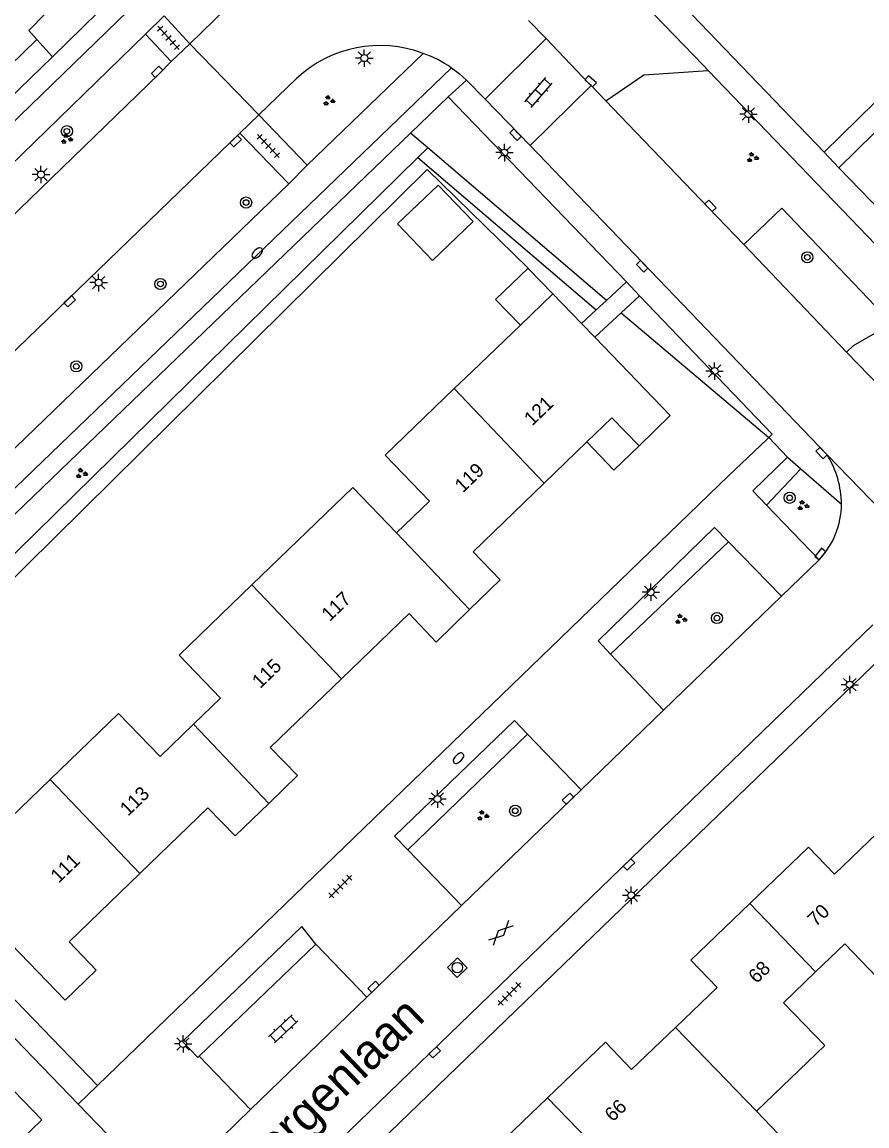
# Model space of a CAD drawing. Extents: x 137999 to 141000, y 397500 to 400501.
# Drawn here: x 138651.1 to 138711.5, y 399634 to 399712.9 of the extents above; entities that cross this region are included whole.
import ezdxf

# ---------------------------------------------------------------- set-up
doc = ezdxf.new("R2010")
doc.units = 0
for name, color, linetype in [('gg-afsc-erfafscheiding', 7, 'Continuous'), ('gg-afsc-hekwerk', 7, 'Continuous'), ('gg-anno-huisnummerreeks BGT', 7, 'Continuous'), ('gg-anno-openbare ruimte label', 7, 'Continuous'), ('gg-bbg-gedigitaliseerde bebouwing', 7, 'Continuous'), ('gg-bbg-hoofdgebouw', 7, 'Continuous'), ('gg-bbg-luifel en loopbrug', 7, 'Continuous'), ('gg-bbg-tussenscheiding', 7, 'Continuous'), ('gg-knt-verharding', 7, 'Continuous'), ('gt-grn-groengrens', 7, 'Continuous'), ('gt-grn-weggrens', 7, 'Continuous'), ('gt-symb-boom', 7, 'Continuous'), ('gt-symb-brandkraan', 7, 'Continuous'), ('gt-symb-gesloten verharding', 7, 'Continuous'), ('gt-symb-groenvak', 7, 'Continuous'), ('gt-symb-klinker verharding', 7, 'Continuous'), ('gt-symb-kolk', 7, 'Continuous'), ('gt-symb-lichtmast', 7, 'Continuous'), ('gt-symb-rioolschacht', 7, 'Continuous'), ('gt-symb-tegel verharding', 7, 'Continuous')]:
    doc.layers.add(name, color=color, linetype=linetype)

# ---------------------------------------------------------------- blocks, each defined once
blk = doc.blocks.new('gt0-KOLK')
at = {"layer": 'gt-symb-kolk'}
blk.add_lwpolyline([(0, 0), (0.375, 0), (0.375, 0.4), (-0.375, 0.4), (-0.375, 0), (0, 0)], dxfattribs=at)
blk = doc.blocks.new('gt0-LMAST')
at = {"layer": 'gt-symb-lichtmast'}
for p, q in [((-0.182, 0.173), (-0.447, 0.438)), ((-0.005, 0.246), (-0.005, 0.621)), ((0.172, 0.173), (0.437, 0.438)), ((-0.255, -0.004), (-0.63, -0.004)), ((-0.182, -0.181), (-0.447, -0.446)), ((-0.005, -0.254), (-0.005, -0.629)), ((0.437, -0.446), (0.172, -0.181)), ((0.245, -0.004), (0.62, -0.004))]:
    blk.add_line(p, q, dxfattribs=at)
blk.add_circle((-0.005, -0.004), 0.25, dxfattribs=at)
blk = doc.blocks.new('gt0-BOOM')
at = {"layer": 'gt-symb-boom'}
for radius in [0.4, 0.2]:
    blk.add_circle((0, 0), radius, dxfattribs=at)
blk = doc.blocks.new('gt0-GRVAK')
at = {"layer": 'gt-symb-groenvak'}
for p, q in [((-0.11, 0.189), (-0.228, 0.24)), ((-0.182, 0.153), (0.088, 0.153)), ((-0.091, 0.211), (-0.156, 0.322)), ((-0.047, 0.214), (-0.047, 0.393)), ((-0.004, 0.211), (0.061, 0.322)), ((0.015, 0.189), (0.133, 0.24)), ((0.262, -0.052), (0.197, 0.059)), ((0.305, -0.049), (0.305, 0.13)), ((0.349, -0.052), (0.414, 0.059)), ((-0.245, -0.228), (-0.363, -0.177)), ((-0.318, -0.264), (-0.047, -0.264)), ((-0.226, -0.206), (-0.291, -0.095)), ((-0.183, -0.203), (-0.183, -0.024)), ((-0.139, -0.206), (-0.074, -0.095)), ((-0.12, -0.228), (-0.002, -0.177)), ((0.243, -0.074), (0.125, -0.023)), ((0.17, -0.11), (0.441, -0.11)), ((0.368, -0.074), (0.486, -0.023))]:
    blk.add_line(p, q, dxfattribs=at)
blk = doc.blocks.new('gt0-BR')
at = {"layer": 'gt-symb-brandkraan'}
for centre, radius, start, end in [((-0.244, 0), 0.206, 107.56694, 252.43307), ((0.599, -2.664), 3, 106.89205, 107.56694), ((0, -0.691), 0.938, 73.10799, 106.89205), ((-0.599, -2.664), 3, 72.43309, 73.10799), ((0.244, 0), 0.206, 287.56695, 72.43309), ((0.599, 2.664), 3, 252.43307, 253.10797), ((0, 0.691), 0.938, 253.10797, 286.89206), ((-0.599, 2.664), 3, 286.89206, 287.56695)]:
    blk.add_arc(centre, radius, start, end, dxfattribs=at)
blk = doc.blocks.new('gt0-GESVH1')
at = {"layer": 'gt-symb-gesloten verharding'}
for p, q in [((-0.992, -0.261), (0.008, 0.239)), ((0.008, -0.261), (-0.992, 0.239)), ((0.008, 0.239), (1.008, -0.261)), ((1.008, 0.239), (0.008, -0.261))]:
    blk.add_line(p, q, dxfattribs=at)
blk = doc.blocks.new('gt0-TEG1')
at = {"layer": 'gt-symb-tegel verharding'}
for p, q in [((-1.125, 0), (1.125, 0)), ((-0.9, -0.25), (-0.9, 0.25)), ((-0.45, -0.25), (-0.45, 0.25)), ((0, -0.25), (0, 0.25)), ((0.45, -0.25), (0.45, 0.25)), ((0.9, -0.25), (0.9, 0.25))]:
    blk.add_line(p, q, dxfattribs=at)
blk = doc.blocks.new('gt0-KL1')
at = {"layer": 'gt-symb-klinker verharding'}
for p, q in [((-1.15, 0.3), (1.15, 0.3)), ((-1, -0.3), (-1, 0.3)), ((-0.5, 0.3), (-0.5, 0.45)), ((0, -0.3), (0, 0.3)), ((0.5, 0.3), (0.5, 0.45)), ((1, -0.3), (1, 0.3)), ((-1.15, -0.3), (1.15, -0.3)), ((-0.5, -0.45), (-0.5, -0.3)), ((0.5, -0.45), (0.5, -0.3))]:
    blk.add_line(p, q, dxfattribs=at)
blk = doc.blocks.new('gt0-RS')
at = {"layer": 'gt-symb-rioolschacht'}
blk.add_lwpolyline([(-0.5, -0.5), (0.5, -0.5), (0.5, 0.5), (-0.5, 0.5)], close=True, dxfattribs=at)
blk.add_circle((0, 0), 0.375, dxfattribs=at)

msp = doc.modelspace()

# ---------------------------------------------------------------- linework, layer by layer
at = {"layer": 'gg-afsc-erfafscheiding'}
msp.add_line((138680.062, 399702.351), (138637.391, 399660.186), dxfattribs=at)
msp.add_lwpolyline([(138657.769, 399756.911), (138670.209, 399743.504), (138664.851, 399728.912), (138661.185, 399722.449), (138656.372, 399717.158), (138651.612, 399712.291)], dxfattribs=at)
at = {"layer": 'gg-afsc-hekwerk'}
msp.add_line((138687.276, 399695.302), (138680.062, 399702.351), dxfattribs=at)
at = {"layer": 'gg-bbg-gedigitaliseerde bebouwing'}
for p, q in [((138683.29, 399687.93), (138682.007, 399686.697)), ((138667.545, 399672.68), (138662.336, 399667.654)), ((138703.596, 399635.077), (138705.682, 399632.921))]:
    msp.add_line(p, q, dxfattribs=at)
for points in [[(138682.007, 399686.697), (138677.065, 399681.946), (138680.232, 399678.663), (138677.876, 399676.39)], [(138667.545, 399672.68), (138674.748, 399679.631), (138677.876, 399676.39)], [(138717.95, 399649.031), (138712.802, 399644.04), (138709.91, 399647.046), (138707.83, 399645.044)], [(138707.83, 399645.044), (138705.53, 399642.831), (138708.474, 399639.771), (138703.596, 399635.077)]]:
    msp.add_lwpolyline(points, dxfattribs=at)
at = {"layer": 'gg-bbg-hoofdgebouw'}
for p, q in [((138686.727, 399691.234), (138689.059, 399693.475)), ((138689.059, 399693.475), (138691.108, 399691.346)), ((138683.29, 399687.93), (138686.727, 399691.234)), ((138691.108, 399691.346), (138692.046, 399690.372)), ((138691.479, 399682.892), (138688.429, 399679.95))]:
    msp.add_line(p, q, dxfattribs=at)
for points in [[(138692.046, 399690.372), (138697.44, 399684.77), (138695.21, 399682.6)], [(138695.21, 399682.6), (138693.26, 399684.61), (138691.479, 399682.892)], [(138688.429, 399679.95), (138683.35, 399675.05), (138685.29, 399673.04), (138683.1, 399670.917)], [(138683.1, 399670.917), (138680.7, 399668.59), (138678.79, 399670.64), (138673.95, 399665.971)], [(138662.336, 399667.654), (138665.298, 399664.584), (138663.378, 399662.732)], [(138673.95, 399665.971), (138668.86, 399661.06), (138670.81, 399659.05), (138668.756, 399657.069)], [(138663.378, 399662.732), (138660.982, 399660.421), (138658.016, 399663.495), (138653.135, 399658.775)], [(138653.135, 399658.775), (138650.295, 399656.028), (138650.08, 399656.25)], [(138668.756, 399657.069), (138666.34, 399654.74), (138664.39, 399656.74), (138659.533, 399652.055)], [(138649.466, 399655.659), (138648.747, 399656.403), (138646.784, 399656.564), (138643.836, 399653.715), (138654.19, 399643)], [(138703.118, 399649.923), (138707.31, 399653.95), (138709.18, 399652), (138712.226, 399654.931)], [(138659.533, 399652.055), (138654.48, 399647.18), (138656.42, 399645.16), (138654.19, 399643)], [(138697.808, 399641.06), (138700.78, 399643.92), (138698.9, 399645.87), (138703.118, 399649.923)], [(138643.386, 399629.526), (138648.34, 399634.31), (138650.29, 399632.3), (138652.53, 399634.47), (138647.149, 399640.018), (138647.08, 399640.09), (138644.93, 399638.01), (138641.95, 399641.08)], [(138688.675, 399636.039), (138692.81, 399640), (138694.68, 399638.05), (138697.808, 399641.06)], [(138683.325, 399627.135), (138686.35, 399630.05), (138684.47, 399632.01), (138688.675, 399636.039)]]:
    msp.add_lwpolyline(points, dxfattribs=at)
at = {"layer": 'gg-bbg-luifel en loopbrug'}
for p, q in [((138687.339, 399695.24), (138687.276, 399695.302)), ((138689.059, 399693.475), (138687.339, 399695.24))]:
    msp.add_line(p, q, dxfattribs=at)
for points in [[(138680.852, 399701.241), (138677.952, 399698.47), (138680.449, 399695.857), (138683.349, 399698.628), (138680.852, 399701.241)], [(138686.727, 399691.234), (138684.958, 399693.075), (138687.276, 399695.302)], [(138695.21, 399682.6), (138693.416, 399680.876), (138691.479, 399682.892)]]:
    msp.add_lwpolyline(points, dxfattribs=at)
at = {"layer": 'gg-bbg-tussenscheiding'}
for p, q in [((138682.007, 399686.697), (138688.429, 399679.95)), ((138683.1, 399670.917), (138677.876, 399676.39)), ((138667.545, 399672.68), (138673.95, 399665.971)), ((138668.756, 399657.069), (138663.378, 399662.732)), ((138653.135, 399658.775), (138659.533, 399652.055)), ((138703.118, 399649.923), (138707.83, 399645.044)), ((138703.596, 399635.077), (138697.808, 399641.06)), ((138688.675, 399636.039), (138697.613, 399626.785))]:
    msp.add_line(p, q, dxfattribs=at)
at = {"layer": 'gg-knt-verharding'}
for p, q in [((138708.432, 399703.581), (138740.981, 399735.615)), ((138709.492, 399702.482), (138742.391, 399734.87)), ((138668.97, 399717.044), (138663.106, 399711.337)), ((138653.282, 399710.408), (138658.452, 399715.441)), ((138697.686, 399714.785), (138708.432, 399703.581)), ((138661.271, 399713.338), (138659.936, 399712.021)), ((138663.106, 399711.337), (138661.271, 399713.338)), ((138688.583, 399711.703), (138687.318, 399713.003)), ((138641.954, 399694.549), (138659.936, 399712.021)), ((138659.936, 399712.021), (138661.777, 399710.058)), ((138684.209, 399707.385), (138688.583, 399711.703)), ((138661.777, 399710.058), (138663.106, 399711.337)), ((138663.106, 399711.337), (138668.031, 399706.256)), ((138671.491, 399702.672), (138679.784, 399710.65)), ((138638.887, 399696.397), (138653.282, 399710.408)), ((138670.738, 399708.861), (138668.031, 399706.256)), ((138682.877, 399708.739), (138684.209, 399707.385)), ((138691.777, 399708.358), (138687.42, 399704.057)), ((138692.824, 399707.269), (138691.777, 399708.358)), ((138678.888, 399704.956), (138681.577, 399707.543)), ((138681.577, 399707.543), (138694.301, 399694.322)), ((138684.209, 399707.385), (138687.42, 399704.057)), ((138693.871, 399706.179), (138692.824, 399707.269)), ((138666.678, 399704.945), (138668.031, 399706.256)), ((138668.031, 399706.256), (138671.491, 399702.672)), ((138633.227, 399661.027), (138678.888, 399704.956)), ((138666.678, 399704.945), (138637.247, 399676.517)), ((138670.176, 399701.324), (138666.678, 399704.945)), ((138687.42, 399704.057), (138708.66, 399681.959)), ((138671.491, 399702.672), (138670.176, 399701.324)), ((138714.011, 399697.796), (138709.492, 399702.482)), ((138670.176, 399701.324), (138641.046, 399673.247)), ((138710.041, 399689.3), (138702.689, 399696.987)), ((138694.301, 399694.322), (138692.889, 399693.005)), ((138695.242, 399693.322), (138693.933, 399692.114)), ((138692.889, 399693.005), (138692.152, 399692.319)), ((138692.152, 399692.319), (138691.108, 399691.346)), ((138693.933, 399692.114), (138692.046, 399690.372)), ((138713.969, 399685.245), (138710.041, 399689.3)), ((138704.376, 399683.098), (138704.481, 399683.2)), ((138705.81, 399681.8), (138706.775, 399680.96)), ((138706.775, 399680.96), (138709.674, 399678.441)), ((138708.079, 399674.47), (138704.327, 399678.372)), ((138701.605, 399675.75), (138700.601, 399676.777)), ((138705.395, 399671.876), (138701.605, 399675.75)), ((138708.079, 399674.47), (138705.395, 399671.876)), ((138705.395, 399671.876), (138696.958, 399663.721)), ((138655.59, 399615.397), (138711.921, 399669.812)), ((138713.282, 399668.228), (138668.103, 399624.608)), ((138693.181, 399667.73), (138696.958, 399663.721)), ((138691.079, 399658.038), (138696.958, 399663.721)), ((138687.248, 399662.009), (138691.079, 399658.038)), ((138691.079, 399658.038), (138682.527, 399649.772)), ((138677.738, 399654.727), (138678.689, 399653.743)), ((138678.689, 399653.743), (138682.527, 399649.772)), ((138682.527, 399649.772), (138675.749, 399643.222)), ((138663.781, 399639.006), (138672.102, 399647.021)), ((138672.102, 399647.021), (138675.749, 399643.222)), ((138656.51, 399636.91), (138648.523, 399645.184)), ((138675.749, 399643.222), (138667.444, 399635.194)), ((138649.06, 399641.864), (138655.133, 399635.579)), ((138667.444, 399635.194), (138663.781, 399639.006)), ((138667.444, 399635.194), (138661.304, 399629.26))]:
    msp.add_line(p, q, dxfattribs=at)
for points in [[(138640.064, 399695.658), (138659.48, 399714.47), (138662.38, 399717.6), (138665.43, 399721.27)], [(138700.149, 399709.434), (138699.818, 399709.778), (138695.58, 399714.156)], [(138691.777, 399708.358), (138691.614, 399708.506), (138688.583, 399711.703)], [(138661.777, 399710.058), (138660.906, 399709.194), (138644.715, 399693.509), (138638.524, 399687.545)], [(138681.795, 399709.62), (138629.677, 399659.492), (138587.149, 399618.543)], [(138681.795, 399709.62), (138682.354, 399709.201), (138682.877, 399708.739)], [(138713.107, 399691.534), (138714.051, 399692.345), (138714.522, 399694.504), (138700.149, 399709.434)], [(138702.689, 399696.987), (138700.172, 399699.619), (138693.871, 399706.179)], [(138704.481, 399683.2), (138704.733, 399683.446), (138695.242, 399693.322)], [(138710.041, 399689.3), (138710.538, 399689.79), (138712.115, 399690.682), (138713.107, 399691.534)], [(138704.376, 399683.098), (138701.61, 399680.473), (138656.51, 399636.91)], [(138704.327, 399678.372), (138703.33, 399679.408), (138705.81, 399681.8)], [(138700.601, 399676.777), (138692.278, 399668.688), (138693.181, 399667.73)], [(138677.738, 399654.727), (138686.303, 399662.988), (138687.248, 399662.009)], [(138672.102, 399647.021), (138671.101, 399648.262), (138662.573, 399640.063), (138663.675, 399638.905), (138663.781, 399639.006)], [(138586.094, 399568.906), (138602.76, 399585.05), (138613.43, 399588.35), (138658.61, 399631.98), (138655.133, 399635.579)]]:
    msp.add_lwpolyline(points, dxfattribs=at)
for centre, radius, start, end in [((138676.712, 399702.42), 8.784, 69.52825, 132.84547), ((138676.828, 399702.4), 8.763, 55.47225, 70.28625), ((138702.981, 399678.417), 6.693, 0.20543, 31.95191), ((138703.758, 399678.511), 5.917, 316.91535, 359.31774)]:
    msp.add_arc(centre, radius, start, end, dxfattribs=at)
at = {"layer": 'gt-grn-groengrens'}
for p, q in [((138652.185, 399711.645), (138651.612, 399712.291)), ((138653.282, 399710.408), (138652.185, 399711.645)), ((138680.115, 399703.908), (138678.888, 399704.956)), ((138679.391, 399703.198), (138680.115, 399703.908)), ((138692.889, 399693.005), (138680.115, 399703.908)), ((138634.792, 399659.406), (138679.391, 399703.198)), ((138679.391, 399703.198), (138692.152, 399692.319)), ((138693.933, 399692.114), (138704.481, 399683.2)), ((138706.775, 399680.96), (138704.327, 399678.372)), ((138701.605, 399675.75), (138693.181, 399667.73)), ((138687.248, 399662.009), (138678.689, 399653.743))]:
    msp.add_line(p, q, dxfattribs=at)
for points in [[(138623.984, 399696.604), (138625.878, 399698.037), (138631.931, 399691.931), (138652.185, 399711.645)], [(138692.824, 399707.269), (138695.544, 399709.113), (138700.149, 399709.434)], [(138702.689, 399696.987), (138705.406, 399699.586), (138713.107, 399691.534)]]:
    msp.add_lwpolyline(points, dxfattribs=at)
at = {"layer": 'gt-grn-weggrens'}
for p, q in [((138682.877, 399708.739), (138681.577, 399707.543)), ((138709.492, 399702.482), (138708.432, 399703.581)), ((138695.242, 399693.322), (138694.301, 399694.322)), ((138704.481, 399683.2), (138705.81, 399681.8)), ((138708.66, 399681.959), (138720.43, 399669.83)), ((138655.133, 399635.579), (138656.51, 399636.91))]:
    msp.add_line(p, q, dxfattribs=at)

# ---------------------------------------------------------------- block references
at = {"layer": 'gt-symb-boom'}
for p in [(138654.32, 399705.084), (138667.131, 399699.989), (138707.236, 399696.081), (138661.008, 399694.175), (138654.993, 399688.286), (138700.778, 399670.307), (138686.36, 399656.541)]:
    msp.add_blockref('gt0-BOOM', p, dxfattribs=at)
at = {"layer": 'gt-symb-boom', "rotation": -46.13442162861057}
msp.add_blockref('gt0-BOOM', (138705.972, 399678.897), dxfattribs=at)
at = {"layer": 'gt-symb-brandkraan'}
for p, rotation in [((138667.93, 399696.385), -136.4999713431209), ((138682.305, 399660.296), -135.97239510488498)]:
    msp.add_blockref('gt0-BR', p, dxfattribs=dict(at, rotation=rotation))
at = {"layer": 'gt-symb-gesloten verharding', "rotation": -135.00000000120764}
msp.add_blockref('gt0-GESVH1', (138685.36, 399647.814), dxfattribs=at)
at = {"layer": 'gt-symb-groenvak'}
for p in [(138673.033, 399707.267), (138654.293, 399704.531), (138703.301, 399703.208), (138655.35, 399680.636), (138706.915, 399678.344), (138698.181, 399670.219), (138684.029, 399656.184)]:
    msp.add_blockref('gt0-GRVAK', p, dxfattribs=at)
at = {"layer": 'gt-symb-klinker verharding'}
for p, rotation in [((138688.023, 399707.854), 48.85180488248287), ((138669.784, 399640.962), 43.01389341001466)]:
    msp.add_blockref('gt0-KL1', p, dxfattribs=dict(at, rotation=rotation))
at = {"layer": 'gt-symb-kolk'}
for p, rotation in [((138660.906, 399709.194), 44.75687934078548), ((138691.614, 399708.506), -42.24284336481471), ((138686.524, 399704.98), 133.90530940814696), ((138666.246, 399704.527), -135.97239510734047), ((138700.172, 399699.619), -46.29643001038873), ((138695.568, 399695.574), 133.865578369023), ((138654.378, 399693.079), -135.97239510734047), ((138708.4, 399682.229), 133.865578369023), ((138708.323, 399674.749), 51.00900595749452), ((138690.272, 399657.261), 44.02760489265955), ((138694.631, 399652.555), 44.02760489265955), ((138676.374, 399643.826), 44.02760489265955), ((138680.744, 399639.139), 44.02760489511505)]:
    msp.add_blockref('gt0-KOLK', p, dxfattribs=dict(at, rotation=rotation))
at = {"layer": 'gt-symb-lichtmast'}
for p in [(138675.582, 399710.313), (138703.034, 399706.311), (138685.594, 399703.564), (138652.476, 399701.995), (138656.595, 399694.272), (138700.61, 399687.954), (138696.051, 399672.158), (138710.277, 399665.548), (138680.81, 399657.387), (138694.661, 399650.499), (138662.633, 399639.889)]:
    msp.add_blockref('gt0-LMAST', p, dxfattribs=at)
at = {"layer": 'gt-symb-rioolschacht', "rotation": -135.93122748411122}
msp.add_blockref('gt0-RS', (138682.221, 399645.337), dxfattribs=at)
at = {"layer": 'gt-symb-tegel verharding'}
for p, rotation in [((138661.585, 399711.761), -48.00000872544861), ((138668.723, 399704.034), 133.46059709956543), ((138673.862, 399651.127), 45), ((138685.947, 399643.454), 45)]:
    msp.add_blockref('gt0-TEG1', p, dxfattribs=dict(at, rotation=rotation))

# ---------------------------------------------------------------- texts
at = {"layer": 'gg-anno-huisnummerreeks BGT'}
for s, rotation, p in [('121', 43.9, (138687.574, 399683.991)), ('119', 43.9, (138682.619, 399679.211)), ('117', 43.9, (138673.101, 399670.017)), ('115', 43.9, (138668.135, 399665.226)), ('113', 43.9, (138658.692, 399656.109)), ('111', 43.9, (138653.736, 399651.328)), ('70', 43.9, (138707.836, 399648.215)), ('68', 43.9, (138703.605, 399644.15)), ('66', 43.8, (138693.333, 399634.269))]:
    msp.add_text(s, height=1, rotation=rotation, dxfattribs=at).set_placement(p)
at = {"layer": 'gg-anno-openbare ruimte label'}
msp.add_text('Jan Tinbergenlaan', height=2.5, rotation=43.9, dxfattribs=at).set_placement((138660.07, 399622.457))

doc.saveas('drawing.dxf')
